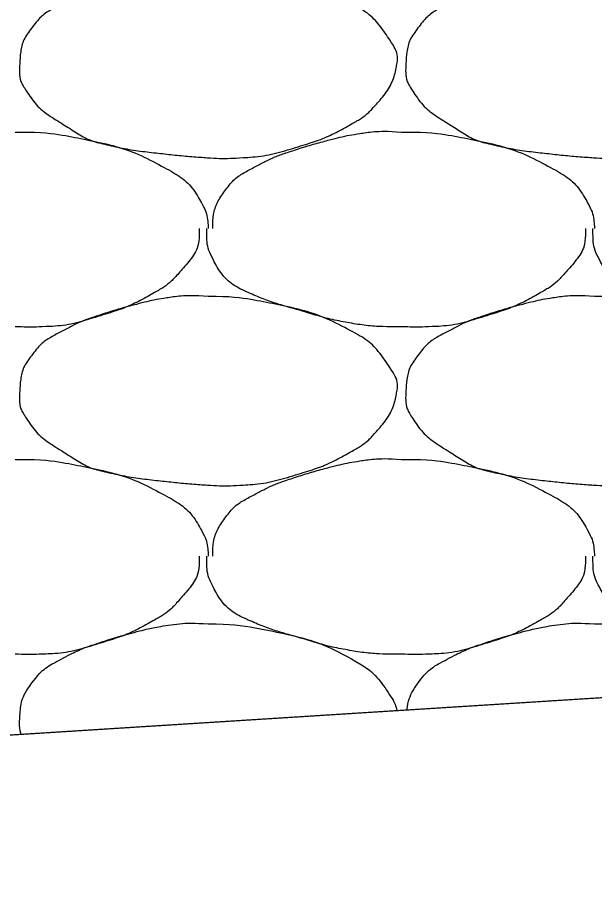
# Model space of a CAD drawing. Extents: x 1373719 to 1374161, y 379835 to 380167.
# Drawn here: x 1373981.326 to 1373982.015, y 379923.491 to 379924.52 of the extents above; entities that cross this region are included whole.
import ezdxf

# ---------------------------------------------------------------- set-up
doc = ezdxf.new("R2010")
doc.units = 0
doc.layers.add('Aggregate Base Course', color=7, linetype='Continuous')
doc.layers.add('SIGNATURE', color=7, linetype='Continuous')

msp = doc.modelspace()

# ---------------------------------------------------------------- linework, layer by layer
msp.add_line((1373962.0249, 379922.4466), (1373986.3251, 379923.9801))
at = {"layer": 'Aggregate Base Course'}
for points, degree in [([(1373981.5544, 379924.5778), (1373981.5808, 379924.5781), (1373981.6072, 379924.5742), (1373981.6336, 379924.5688), (1373981.6658, 379924.5622), (1373981.6955, 379924.5524), (1373981.7254, 379924.5364), (1373981.7453, 379924.5257), (1373981.759, 379924.5112), (1373981.7722, 379924.4914), (1373981.7779, 379924.4828), (1373981.7809, 379924.473), (1373981.7794, 379924.4644), (1373981.7763, 379924.4475), (1373981.7675, 379924.4307), (1373981.7542, 379924.4158), (1373981.7458, 379924.4064), (1373981.7374, 379924.4), (1373981.7272, 379924.3942), (1373981.7091, 379924.3839), (1373981.6912, 379924.3752), (1373981.6714, 379924.369), (1373981.6458, 379924.3609), (1373981.6203, 379924.3544), (1373981.594, 379924.3528), (1373981.5808, 379924.352), (1373981.5676, 379924.3519), (1373981.5544, 379924.3528), (1373981.5346, 379924.3541), (1373981.5148, 379924.356), (1373981.495, 379924.3582), (1373981.4732, 379924.3606), (1373981.4517, 379924.364), (1373981.4302, 379924.369), (1373981.4125, 379924.3731), (1373981.3974, 379924.3825), (1373981.3816, 379924.3924), (1373981.3637, 379924.4036), (1373981.3492, 379924.4145), (1373981.3366, 379924.4338), (1373981.3301, 379924.4437), (1373981.3288, 379924.4543), (1373981.3294, 379924.4644), (1373981.3302, 379924.479), (1373981.3333, 379924.4937), (1373981.3438, 379924.5076), (1373981.3544, 379924.5216), (1373981.366, 379924.5292), (1373981.3798, 379924.5364), (1373981.3916, 379924.5426), (1373981.4033, 379924.5484), (1373981.4158, 379924.5526), (1373981.4337, 379924.5586), (1373981.4515, 379924.564), (1373981.4698, 379924.5688), (1373981.4811, 379924.5717), (1373981.4924, 379924.5742), (1373981.504, 379924.576), (1373981.5207, 379924.5786), (1373981.5377, 379924.5792), (1373981.5544, 379924.5778)], 3), ([(1373982.0152, 379924.5778), (1373982.0416, 379924.5781), (1373982.068, 379924.5742), (1373982.0944, 379924.5688), (1373982.1266, 379924.5622), (1373982.1563, 379924.5524), (1373982.1862, 379924.5364), (1373982.2061, 379924.5257), (1373982.2198, 379924.5112), (1373982.233, 379924.4914), (1373982.2387, 379924.4828), (1373982.2417, 379924.473), (1373982.2402, 379924.4644), (1373982.2371, 379924.4475), (1373982.2283, 379924.4307), (1373982.215, 379924.4158), (1373982.2066, 379924.4064), (1373982.1982, 379924.4), (1373982.188, 379924.3942), (1373982.1699, 379924.3839), (1373982.152, 379924.3752), (1373982.1322, 379924.369), (1373982.1066, 379924.3609), (1373982.0811, 379924.3544), (1373982.0548, 379924.3528), (1373982.0416, 379924.352), (1373982.0284, 379924.3519), (1373982.0152, 379924.3528), (1373981.9954, 379924.3541), (1373981.9756, 379924.356), (1373981.9558, 379924.3582), (1373981.934, 379924.3606), (1373981.9125, 379924.364), (1373981.891, 379924.369), (1373981.8733, 379924.3731), (1373981.8582, 379924.3825), (1373981.8424, 379924.3924), (1373981.8245, 379924.4036), (1373981.81, 379924.4145), (1373981.7974, 379924.4338), (1373981.7909, 379924.4437), (1373981.7896, 379924.4543), (1373981.7902, 379924.4644), (1373981.791, 379924.479), (1373981.7941, 379924.4937), (1373981.8046, 379924.5076), (1373981.8152, 379924.5216), (1373981.8268, 379924.5292), (1373981.8406, 379924.5364), (1373981.8524, 379924.5426), (1373981.8641, 379924.5484), (1373981.8766, 379924.5526), (1373981.8945, 379924.5586), (1373981.9123, 379924.564), (1373981.9306, 379924.5688), (1373981.9419, 379924.5717), (1373981.9532, 379924.5742), (1373981.9648, 379924.576), (1373981.9815, 379924.5786), (1373981.9985, 379924.5792), (1373982.0152, 379924.5778)], 3), ([(1373981.324, 379924.3834), (1373981.3258, 379924.3833), (1373981.3276, 379924.3835), (1373981.3294, 379924.3834)], 2), ([(1373981.3294, 379924.3834), (1373981.3558, 379924.3837), (1373981.3822, 379924.3798), (1373981.4086, 379924.3744), (1373981.4408, 379924.3678), (1373981.4705, 379924.358), (1373981.5004, 379924.342), (1373981.5203, 379924.3313), (1373981.5362, 379924.3174), (1373981.5472, 379924.297), (1373981.5519, 379924.2882), (1373981.5537, 379924.2793), (1373981.5544, 379924.27), (1373981.5544, 379924.2694), (1373981.5545, 379924.2688), (1373981.5544, 379924.2682)], 3), ([(1373981.5598, 379924.2682), (1373981.5598, 379924.2688), (1373981.5598, 379924.2694), (1373981.5598, 379924.27), (1373981.5601, 379924.2852), (1373981.5644, 379924.2997), (1373981.5742, 379924.3132), (1373981.5841, 379924.3268), (1373981.5964, 379924.3348), (1373981.6102, 379924.342), (1373981.622, 379924.3482), (1373981.6337, 379924.354), (1373981.6462, 379924.3582), (1373981.6641, 379924.3642), (1373981.6819, 379924.3696), (1373981.7002, 379924.3744), (1373981.7115, 379924.3773), (1373981.7228, 379924.3798), (1373981.7344, 379924.3816), (1373981.7511, 379924.3842), (1373981.7681, 379924.3848), (1373981.7848, 379924.3834)], 3), ([(1373981.7848, 379924.3834), (1373981.7866, 379924.3833), (1373981.7884, 379924.3835), (1373981.7902, 379924.3834)], 2), ([(1373981.7902, 379924.3834), (1373981.8166, 379924.3837), (1373981.843, 379924.3798), (1373981.8694, 379924.3744), (1373981.9016, 379924.3678), (1373981.9313, 379924.358), (1373981.9612, 379924.342), (1373981.9811, 379924.3313), (1373981.997, 379924.3174), (1373982.008, 379924.297), (1373982.0127, 379924.2882), (1373982.0145, 379924.2793), (1373982.0152, 379924.27), (1373982.0152, 379924.2694), (1373982.0153, 379924.2688), (1373982.0152, 379924.2682)], 3), ([(1373981.5436, 379924.2682), (1373981.5436, 379924.2664), (1373981.5437, 379924.2646), (1373981.5436, 379924.2628), (1373981.5429, 379924.2445), (1373981.5313, 379924.2287), (1373981.5184, 379924.2142), (1373981.5102, 379924.205), (1373981.5016, 379924.1984), (1373981.4914, 379924.1926), (1373981.4733, 379924.1823), (1373981.4554, 379924.1736), (1373981.4356, 379924.1674), (1373981.41, 379924.1593), (1373981.3845, 379924.1522), (1373981.3582, 379924.1512), (1373981.3468, 379924.1507), (1373981.3354, 379924.1507), (1373981.324, 379924.1512)], 3), ([(1373981.7848, 379924.1512), (1373981.7824, 379924.1512), (1373981.78, 379924.1512), (1373981.7776, 379924.1512), (1373981.7577, 379924.1512), (1373981.7379, 379924.153), (1373981.7182, 379924.1566), (1373981.6972, 379924.1604), (1373981.6771, 379924.1668), (1373981.6566, 379924.1727), (1373981.639, 379924.1777), (1373981.6219, 379924.1834), (1373981.6048, 379924.1908), (1373981.5857, 379924.199), (1373981.5699, 379924.2128), (1373981.5598, 379924.2322), (1373981.5546, 379924.2422), (1373981.5526, 379924.2523), (1373981.5526, 379924.2628), (1373981.5526, 379924.2646), (1373981.5526, 379924.2664), (1373981.5526, 379924.2682)], 3), ([(1373982.0044, 379924.2682), (1373982.0044, 379924.2664), (1373982.0045, 379924.2646), (1373982.0044, 379924.2628), (1373982.0037, 379924.2445), (1373981.9921, 379924.2287), (1373981.9792, 379924.2142), (1373981.971, 379924.205), (1373981.9624, 379924.1984), (1373981.9522, 379924.1926), (1373981.9341, 379924.1823), (1373981.9162, 379924.1736), (1373981.8964, 379924.1674), (1373981.8708, 379924.1593), (1373981.8453, 379924.1522), (1373981.819, 379924.1512), (1373981.8076, 379924.1507), (1373981.7962, 379924.1507), (1373981.7848, 379924.1512)], 3), ([(1373982.2456, 379924.1512), (1373982.2432, 379924.1512), (1373982.2408, 379924.1512), (1373982.2384, 379924.1512), (1373982.2185, 379924.1512), (1373982.1987, 379924.153), (1373982.179, 379924.1566), (1373982.158, 379924.1604), (1373982.1379, 379924.1668), (1373982.1174, 379924.1727), (1373982.0998, 379924.1777), (1373982.0827, 379924.1834), (1373982.0656, 379924.1908), (1373982.0465, 379924.199), (1373982.0307, 379924.2128), (1373982.0206, 379924.2322), (1373982.0154, 379924.2422), (1373982.0134, 379924.2523), (1373982.0134, 379924.2628), (1373982.0134, 379924.2646), (1373982.0134, 379924.2664), (1373982.0134, 379924.2682)], 3), ([(1373981.5544, 379924.1872), (1373981.5808, 379924.1875), (1373981.6072, 379924.1836), (1373981.6336, 379924.1782), (1373981.6658, 379924.1716), (1373981.6955, 379924.1618), (1373981.7254, 379924.1458), (1373981.7453, 379924.1351), (1373981.759, 379924.1206), (1373981.7722, 379924.1008), (1373981.7779, 379924.0922), (1373981.7809, 379924.0824), (1373981.7794, 379924.0738), (1373981.7763, 379924.0569), (1373981.7675, 379924.0401), (1373981.7542, 379924.0252), (1373981.7458, 379924.0158), (1373981.7374, 379924.0094), (1373981.7272, 379924.0036), (1373981.7091, 379923.9933), (1373981.6912, 379923.9846), (1373981.6714, 379923.9784), (1373981.6458, 379923.9703), (1373981.6203, 379923.9638), (1373981.594, 379923.9622), (1373981.5808, 379923.9614), (1373981.5676, 379923.9613), (1373981.5544, 379923.9622), (1373981.5346, 379923.9635), (1373981.5148, 379923.9654), (1373981.495, 379923.9676), (1373981.4732, 379923.97), (1373981.4517, 379923.9734), (1373981.4302, 379923.9784), (1373981.4125, 379923.9825), (1373981.3974, 379923.9919), (1373981.3816, 379924.0018), (1373981.3637, 379924.013), (1373981.3492, 379924.0239), (1373981.3366, 379924.0432), (1373981.3301, 379924.0531), (1373981.3288, 379924.0637), (1373981.3294, 379924.0738), (1373981.3302, 379924.0884), (1373981.3333, 379924.1031), (1373981.3438, 379924.117), (1373981.3544, 379924.131), (1373981.366, 379924.1386), (1373981.3798, 379924.1458), (1373981.3916, 379924.152), (1373981.4033, 379924.1578), (1373981.4158, 379924.162), (1373981.4337, 379924.168), (1373981.4515, 379924.1734), (1373981.4698, 379924.1782), (1373981.4811, 379924.1811), (1373981.4924, 379924.1836), (1373981.504, 379924.1854), (1373981.5207, 379924.188), (1373981.5377, 379924.1886), (1373981.5544, 379924.1872)], 3), ([(1373982.0152, 379924.1872), (1373982.0416, 379924.1875), (1373982.068, 379924.1836), (1373982.0944, 379924.1782), (1373982.1266, 379924.1716), (1373982.1563, 379924.1618), (1373982.1862, 379924.1458), (1373982.2061, 379924.1351), (1373982.2198, 379924.1206), (1373982.233, 379924.1008), (1373982.2387, 379924.0922), (1373982.2417, 379924.0824), (1373982.2402, 379924.0738), (1373982.2371, 379924.0569), (1373982.2283, 379924.0401), (1373982.215, 379924.0252), (1373982.2066, 379924.0158), (1373982.1982, 379924.0094), (1373982.188, 379924.0036), (1373982.1699, 379923.9933), (1373982.152, 379923.9846), (1373982.1322, 379923.9784), (1373982.1066, 379923.9703), (1373982.0811, 379923.9638), (1373982.0548, 379923.9622), (1373982.0416, 379923.9614), (1373982.0284, 379923.9613), (1373982.0152, 379923.9622), (1373981.9954, 379923.9635), (1373981.9756, 379923.9654), (1373981.9558, 379923.9676), (1373981.934, 379923.97), (1373981.9125, 379923.9734), (1373981.891, 379923.9784), (1373981.8733, 379923.9825), (1373981.8582, 379923.9919), (1373981.8424, 379924.0018), (1373981.8245, 379924.013), (1373981.81, 379924.0239), (1373981.7974, 379924.0432), (1373981.7909, 379924.0531), (1373981.7896, 379924.0637), (1373981.7902, 379924.0738), (1373981.791, 379924.0884), (1373981.7941, 379924.1031), (1373981.8046, 379924.117), (1373981.8152, 379924.131), (1373981.8268, 379924.1386), (1373981.8406, 379924.1458), (1373981.8524, 379924.152), (1373981.8641, 379924.1578), (1373981.8766, 379924.162), (1373981.8945, 379924.168), (1373981.9123, 379924.1734), (1373981.9306, 379924.1782), (1373981.9419, 379924.1811), (1373981.9532, 379924.1836), (1373981.9648, 379924.1854), (1373981.9815, 379924.188), (1373981.9985, 379924.1886), (1373982.0152, 379924.1872)], 3), ([(1373981.324, 379923.9928), (1373981.3258, 379923.9927), (1373981.3276, 379923.9929), (1373981.3294, 379923.9928)], 2), ([(1373981.3294, 379923.9928), (1373981.3558, 379923.9931), (1373981.3822, 379923.9892), (1373981.4086, 379923.9838), (1373981.4408, 379923.9772), (1373981.4705, 379923.9674), (1373981.5004, 379923.9514), (1373981.5203, 379923.9407), (1373981.5362, 379923.9268), (1373981.5472, 379923.9064), (1373981.5519, 379923.8976), (1373981.5537, 379923.8887), (1373981.5544, 379923.8794), (1373981.5544, 379923.8788), (1373981.5545, 379923.8782), (1373981.5544, 379923.8776)], 3), ([(1373981.5598, 379923.8776), (1373981.5598, 379923.8782), (1373981.5598, 379923.8788), (1373981.5598, 379923.8794), (1373981.5601, 379923.8946), (1373981.5644, 379923.9091), (1373981.5742, 379923.9226), (1373981.5841, 379923.9362), (1373981.5964, 379923.9442), (1373981.6102, 379923.9514), (1373981.622, 379923.9576), (1373981.6337, 379923.9634), (1373981.6462, 379923.9676), (1373981.6641, 379923.9736), (1373981.6819, 379923.979), (1373981.7002, 379923.9838), (1373981.7115, 379923.9867), (1373981.7228, 379923.9892), (1373981.7344, 379923.991), (1373981.7511, 379923.9936), (1373981.7681, 379923.9942), (1373981.7848, 379923.9928)], 3), ([(1373981.7848, 379923.9928), (1373981.7866, 379923.9927), (1373981.7884, 379923.9929), (1373981.7902, 379923.9928)], 2), ([(1373981.7902, 379923.9928), (1373981.8166, 379923.9931), (1373981.843, 379923.9892), (1373981.8694, 379923.9838), (1373981.9016, 379923.9772), (1373981.9313, 379923.9674), (1373981.9612, 379923.9514), (1373981.9811, 379923.9407), (1373981.997, 379923.9268), (1373982.008, 379923.9064), (1373982.0127, 379923.8976), (1373982.0145, 379923.8887), (1373982.0152, 379923.8794), (1373982.0152, 379923.8788), (1373982.0153, 379923.8782), (1373982.0152, 379923.8776)], 3), ([(1373981.5436, 379923.8776), (1373981.5436, 379923.8758), (1373981.5437, 379923.874), (1373981.5436, 379923.8722), (1373981.5429, 379923.8539), (1373981.5313, 379923.8381), (1373981.5184, 379923.8236), (1373981.5102, 379923.8144), (1373981.5016, 379923.8078), (1373981.4914, 379923.802), (1373981.4733, 379923.7917), (1373981.4554, 379923.783), (1373981.4356, 379923.7768), (1373981.41, 379923.7687), (1373981.3845, 379923.7616), (1373981.3582, 379923.7606), (1373981.3468, 379923.7601), (1373981.3354, 379923.7601), (1373981.324, 379923.7606)], 3), ([(1373981.7848, 379923.7606), (1373981.7824, 379923.7606), (1373981.78, 379923.7606), (1373981.7776, 379923.7606), (1373981.7577, 379923.7606), (1373981.7379, 379923.7624), (1373981.7182, 379923.766), (1373981.6972, 379923.7698), (1373981.6771, 379923.7762), (1373981.6566, 379923.7821), (1373981.639, 379923.7871), (1373981.6219, 379923.7928), (1373981.6048, 379923.8002), (1373981.5857, 379923.8084), (1373981.5699, 379923.8222), (1373981.5598, 379923.8416), (1373981.5546, 379923.8516), (1373981.5526, 379923.8617), (1373981.5526, 379923.8722), (1373981.5526, 379923.874), (1373981.5526, 379923.8758), (1373981.5526, 379923.8776)], 3), ([(1373982.0044, 379923.8776), (1373982.0044, 379923.8758), (1373982.0045, 379923.874), (1373982.0044, 379923.8722), (1373982.0037, 379923.8539), (1373981.9921, 379923.8381), (1373981.9792, 379923.8236), (1373981.971, 379923.8144), (1373981.9624, 379923.8078), (1373981.9522, 379923.802), (1373981.9341, 379923.7917), (1373981.9162, 379923.783), (1373981.8964, 379923.7768), (1373981.8708, 379923.7687), (1373981.8453, 379923.7616), (1373981.819, 379923.7606), (1373981.8076, 379923.7601), (1373981.7962, 379923.7601), (1373981.7848, 379923.7606)], 3), ([(1373982.2456, 379923.7606), (1373982.2432, 379923.7606), (1373982.2408, 379923.7606), (1373982.2384, 379923.7606), (1373982.2185, 379923.7606), (1373982.1987, 379923.7624), (1373982.179, 379923.766), (1373982.158, 379923.7698), (1373982.1379, 379923.7762), (1373982.1174, 379923.7821), (1373982.0998, 379923.7871), (1373982.0827, 379923.7928), (1373982.0656, 379923.8002), (1373982.0465, 379923.8084), (1373982.0307, 379923.8222), (1373982.0206, 379923.8416), (1373982.0154, 379923.8516), (1373982.0134, 379923.8617), (1373982.0134, 379923.8722), (1373982.0134, 379923.874), (1373982.0134, 379923.8758), (1373982.0134, 379923.8776)], 3), ([(1373981.331, 379923.6649), (1373981.3294, 379923.671), (1373981.329, 379923.6772), (1373981.3302, 379923.6978), (1373981.3333, 379923.7125), (1373981.3544, 379923.7404), (1373981.366, 379923.748), (1373981.3916, 379923.7614), (1373981.4033, 379923.7672), (1373981.4337, 379923.7774), (1373981.4515, 379923.7828), (1373981.4811, 379923.7905), (1373981.4924, 379923.793), (1373981.5207, 379923.7974), (1373981.5377, 379923.798), (1373981.5544, 379923.7966)], 3), ([(1373981.5544, 379923.7966), (1373981.5808, 379923.7969), (1373981.6072, 379923.793), (1373981.6658, 379923.781), (1373981.6955, 379923.7712), (1373981.7453, 379923.7445), (1373981.759, 379923.73), (1373981.7758, 379923.7048), (1373981.7783, 379923.699), (1373981.7793, 379923.6932)], 3), ([(1373981.7913, 379923.694), (1373981.793, 379923.705), (1373981.7967, 379923.7159), (1373981.8152, 379923.7404), (1373981.8268, 379923.748), (1373981.8524, 379923.7614), (1373981.8641, 379923.7672), (1373981.8945, 379923.7774), (1373981.9123, 379923.7828), (1373981.9419, 379923.7905), (1373981.9532, 379923.793), (1373981.9815, 379923.7974), (1373981.9985, 379923.798), (1373982.0152, 379923.7966)], 3), ([(1373982.0152, 379923.7966), (1373982.0416, 379923.7969), (1373982.068, 379923.793), (1373982.1266, 379923.781), (1373982.1563, 379923.7712), (1373982.2022, 379923.7466), (1373982.2141, 379923.7356), (1373982.225, 379923.7214)], 3)]:
    msp.add_open_spline(points, degree=degree, dxfattribs=at)
at = {"layer": 'SIGNATURE'}
msp.add_lwpolyline([(1373980.4544, 379925.1424), (1373981.5249, 379925.2099), (1373981.1765, 379925.5582), (1373981.5249, 379925.5802), (1373986.3251, 379923.9801), (1373979.0862, 379923.5233), (1373980.4544, 379925.1424)], dxfattribs=at)

doc.saveas('drawing.dxf')
